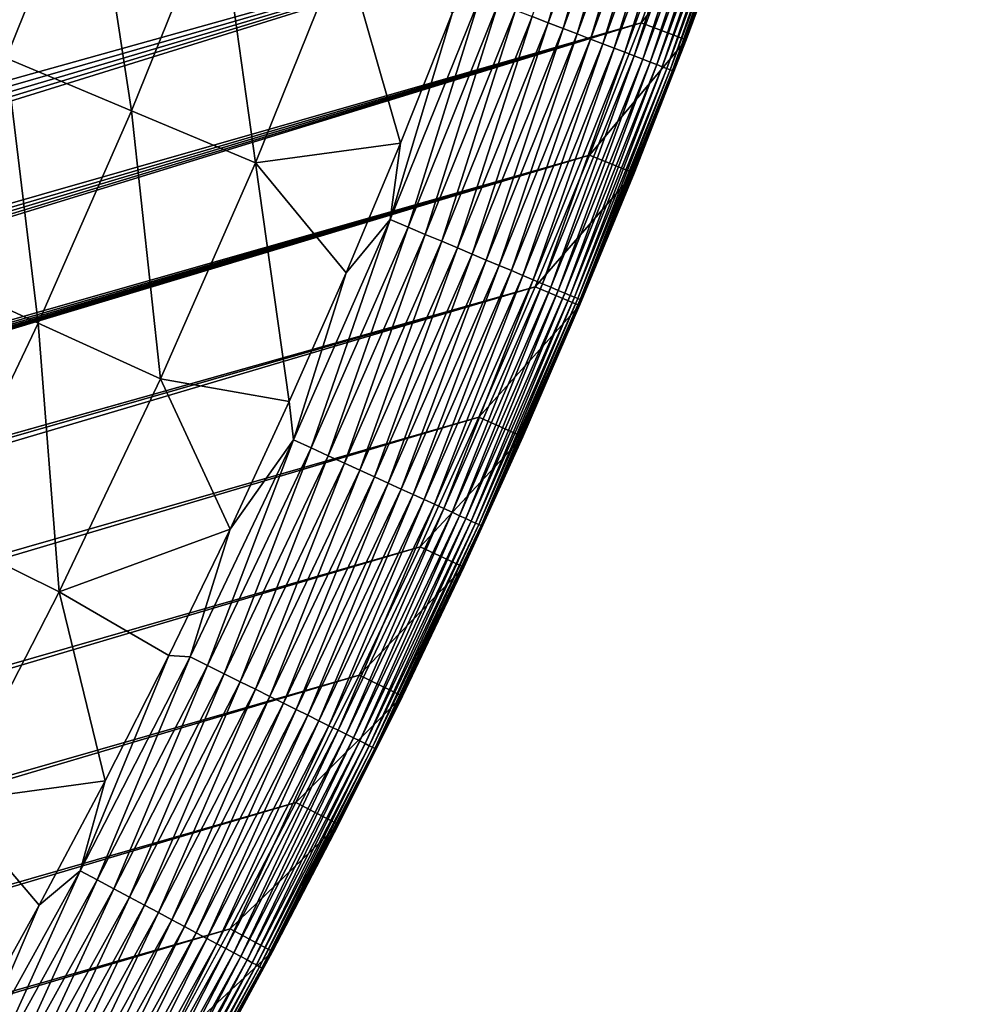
# Model space of a CAD drawing. Header units: millimetres. Extents: x -50 to 50, y -50 to 50.
# Tile 422 of 562: x 42.6 to 48.5, y -23.8 to -17.6. Entities that reach past the tile are written whole.
import ezdxf

# ---------------------------------------------------------------- set-up
doc = ezdxf.new("R2010")
doc.units = ezdxf.units.MM
doc.header["$LTSCALE"] = 65.185185
for name, color, linetype in [('37', 7, 'CONTINUOUS'), ('38', 7, 'CONTINUOUS'), ('39', 7, 'CONTINUOUS'), ('41', 7, 'CONTINUOUS'), ('43', 7, 'CONTINUOUS')]:
    doc.layers.add(name, color=color, linetype=linetype)

msp = doc.modelspace()

# ---------------------------------------------------------------- linework, layer by layer
at = {"layer": '37', "color": 15, "linetype": 'Continuous', "true_color": 0xaf503c}
for points in [[(43.0227, -16.564, -1.7726), (42.4921, -17.8811, -1.7726), (42.2225, -16.2559, -2.4271), (43.0227, -16.564, -1.7726)], [(43.0227, -16.564, -1.7726), (43.2737, -18.2101, -1.106), (42.4921, -17.8811, -1.7726), (43.0227, -16.564, -1.7726)], [(43.8141, -16.8687, -1.106), (43.2737, -18.2101, -1.106), (43.0227, -16.564, -1.7726), (43.8141, -16.8687, -1.106)], [(43.8141, -16.8687, -1.106), (44.0465, -18.5353, -0.4273), (43.2737, -18.2101, -1.106), (43.8141, -16.8687, -1.106)], [(44.5965, -17.17, -0.4273), (44.0465, -18.5353, -0.4273), (43.8141, -16.8687, -1.106), (44.5965, -17.17, -0.4273)], [(44.5965, -17.17, -0.4273), (44.9519, -18.4125, 0.23), (44.0465, -18.5353, -0.4273), (44.5965, -17.17, -0.4273)], [(45.277, -17.5978, 0.23), (44.9519, -18.4125, 0.23), (44.5965, -17.17, -0.4273), (45.277, -17.5978, 0.23)], [(42.4921, -17.8811, -1.7726), (42.6924, -19.5341, -1.106), (41.9212, -19.1813, -1.7726), (42.4921, -17.8811, -1.7726)], [(43.2737, -18.2101, -1.106), (42.6924, -19.5341, -1.106), (42.4921, -17.8811, -1.7726), (43.2737, -18.2101, -1.106)], [(43.2737, -18.2101, -1.106), (43.4547, -19.883, -0.4273), (42.6924, -19.5341, -1.106), (43.2737, -18.2101, -1.106)], [(44.0465, -18.5353, -0.4273), (43.4547, -19.883, -0.4273), (43.2737, -18.2101, -1.106), (44.0465, -18.5353, -0.4273)], [(44.9519, -18.4125, 0.23), (44.6121, -19.2211, 0.23), (44.0465, -18.5353, -0.4273), (44.9519, -18.4125, 0.23)], [(44.0465, -18.5353, -0.4273), (44.2578, -20.0234, 0.23), (43.4547, -19.883, -0.4273), (44.0465, -18.5353, -0.4273)], [(44.6121, -19.2211, 0.23), (44.2578, -20.0234, 0.23), (44.0465, -18.5353, -0.4273), (44.6121, -19.2211, 0.23)], [(42.6924, -19.5341, -1.106), (42.0705, -20.8396, -1.106), (41.9212, -19.1813, -1.7726), (42.6924, -19.5341, -1.106)], [(42.6924, -19.5341, -1.106), (42.8217, -21.2118, -0.4273), (42.0705, -20.8396, -1.106), (42.6924, -19.5341, -1.106)], [(43.4547, -19.883, -0.4273), (42.8217, -21.2118, -0.4273), (42.6924, -19.5341, -1.106), (43.4547, -19.883, -0.4273)], [(43.4547, -19.883, -0.4273), (43.889, -20.8192, 0.23), (42.8217, -21.2118, -0.4273), (43.4547, -19.883, -0.4273)], [(44.2578, -20.0234, 0.23), (43.889, -20.8192, 0.23), (43.4547, -19.883, -0.4273), (44.2578, -20.0234, 0.23)], [(43.889, -20.8192, 0.23), (43.5059, -21.6083, 0.23), (42.8217, -21.2118, -0.4273), (43.889, -20.8192, 0.23)], [(42.8217, -21.2118, -0.4273), (42.1481, -22.5205, -0.4273), (42.0705, -20.8396, -1.106), (42.8217, -21.2118, -0.4273)], [(42.8217, -21.2118, -0.4273), (43.1087, -22.3903, 0.23), (42.1481, -22.5205, -0.4273), (42.8217, -21.2118, -0.4273)], [(43.5059, -21.6083, 0.23), (43.1087, -22.3903, 0.23), (42.8217, -21.2118, -0.4273), (43.5059, -21.6083, 0.23)], [(43.1087, -22.3903, 0.23), (42.6973, -23.1649, 0.23), (42.1481, -22.5205, -0.4273), (43.1087, -22.3903, 0.23)], [(42.6973, -23.1649, 0.23), (42.2721, -23.9321, 0.23), (42.1481, -22.5205, -0.4273), (42.6973, -23.1649, 0.23)]]:
    msp.add_3dface(points, dxfattribs=at)
at = {"layer": '38', "color": 15, "linetype": 'Continuous', "true_color": 0xaf503c}
for points in [[(47.0428, -16.9306, 4.2), (46.7331, -17.7676, 4.2), (47.0428, -16.9306, 3.33), (47.0428, -16.9306, 4.2)], [(47.0428, -16.9306, 3.33), (46.7331, -17.7676, 4.2), (46.7331, -17.7676, 3.33), (47.0428, -16.9306, 3.33)], [(46.7331, -17.7676, 4.2), (46.4084, -18.599, 4.2), (46.7331, -17.7676, 3.33), (46.7331, -17.7676, 4.2)], [(46.7331, -17.7676, 3.33), (46.4084, -18.599, 4.2), (46.4084, -18.599, 3.33), (46.7331, -17.7676, 3.33)], [(46.4084, -18.599, 4.2), (46.069, -19.4244, 4.2), (46.4084, -18.599, 3.33), (46.4084, -18.599, 4.2)], [(46.4084, -18.599, 3.33), (46.069, -19.4244, 4.2), (46.069, -19.4244, 3.33), (46.4084, -18.599, 3.33)], [(46.069, -19.4244, 4.2), (45.7149, -20.2437, 4.2), (46.069, -19.4244, 3.33), (46.069, -19.4244, 4.2)], [(46.069, -19.4244, 3.33), (45.7149, -20.2437, 4.2), (45.7149, -20.2437, 3.33), (46.069, -19.4244, 3.33)], [(45.7149, -20.2437, 3.33), (45.3463, -21.0564, 4.2), (45.3463, -21.0564, 3.33), (45.7149, -20.2437, 3.33)], [(45.7149, -20.2437, 4.2), (45.3463, -21.0564, 4.2), (45.7149, -20.2437, 3.33), (45.7149, -20.2437, 4.2)], [(45.3463, -21.0564, 4.2), (44.9632, -21.8625, 4.2), (45.3463, -21.0564, 3.33), (45.3463, -21.0564, 4.2)], [(45.3463, -21.0564, 3.33), (44.9632, -21.8625, 4.2), (44.9632, -21.8625, 3.33), (45.3463, -21.0564, 3.33)], [(44.9632, -21.8625, 4.2), (44.5657, -22.6616, 4.2), (44.9632, -21.8625, 3.33), (44.9632, -21.8625, 4.2)], [(44.9632, -21.8625, 3.33), (44.5657, -22.6616, 4.2), (44.5657, -22.6616, 3.33), (44.9632, -21.8625, 3.33)], [(44.5657, -22.6616, 4.2), (44.1541, -23.4535, 4.2), (44.5657, -22.6616, 3.33), (44.5657, -22.6616, 4.2)], [(44.5657, -22.6616, 3.33), (44.1541, -23.4535, 4.2), (44.1541, -23.4535, 3.33), (44.5657, -22.6616, 3.33)], [(44.1541, -23.4535, 4.2), (43.7284, -24.2379, 4.2), (44.1541, -23.4535, 3.33), (44.1541, -23.4535, 4.2)], [(44.1541, -23.4535, 3.33), (43.7284, -24.2379, 4.2), (43.7284, -24.2379, 3.33), (44.1541, -23.4535, 3.33)]]:
    msp.add_3dface(points, dxfattribs=at)
at = {"layer": '39', "color": 15, "linetype": 'Continuous', "true_color": 0xaf503c}
for points in [[(25.1409, -18.1305, 4.5), (48.4936, -10.87, 4.5), (25.5442, -17.5577, 4.5), (25.1409, -18.1305, 4.5)], [(48.2918, -11.7338, 4.5), (48.4936, -10.87, 4.5), (25.1409, -18.1305, 4.5), (48.2918, -11.7338, 4.5)], [(24.2958, -19.2481, 4.5), (48.2918, -11.7338, 4.5), (24.7246, -18.6941, 4.5), (24.2958, -19.2481, 4.5)], [(48.0746, -12.594, 4.5), (48.2918, -11.7338, 4.5), (24.2958, -19.2481, 4.5), (48.0746, -12.594, 4.5)], [(24.7246, -18.6941, 4.5), (48.2918, -11.7338, 4.5), (25.1409, -18.1305, 4.5), (24.7246, -18.6941, 4.5)], [(23.4011, -20.3265, 4.5), (48.0746, -12.594, 4.5), (23.8545, -19.7924, 4.5), (23.4011, -20.3265, 4.5)], [(47.8421, -13.4501, 4.5), (48.0746, -12.594, 4.5), (23.4011, -20.3265, 4.5), (47.8421, -13.4501, 4.5)], [(23.8545, -19.7924, 4.5), (48.0746, -12.594, 4.5), (24.2958, -19.2481, 4.5), (23.8545, -19.7924, 4.5)], [(22.4586, -21.3633, 4.5), (47.8421, -13.4501, 4.5), (22.9357, -20.8502, 4.5), (22.4586, -21.3633, 4.5)], [(47.5944, -14.302, 4.5), (47.8421, -13.4501, 4.5), (22.4586, -21.3633, 4.5), (47.5944, -14.302, 4.5)], [(22.9357, -20.8502, 4.5), (47.8421, -13.4501, 4.5), (23.4011, -20.3265, 4.5), (22.9357, -20.8502, 4.5)], [(47.3315, -15.1492, 4.5), (47.5944, -14.302, 4.5), (21.4701, -22.3564, 4.5), (47.3315, -15.1492, 4.5)], [(21.4701, -22.3564, 4.5), (47.5944, -14.302, 4.5), (21.97, -21.8654, 4.5), (21.4701, -22.3564, 4.5)], [(21.97, -21.8654, 4.5), (47.5944, -14.302, 4.5), (22.4586, -21.3633, 4.5), (21.97, -21.8654, 4.5)], [(19.906, -23.7598, 4.5), (47.3315, -15.1492, 4.5), (20.4379, -23.3039, 4.5), (19.906, -23.7598, 4.5)], [(47.0535, -15.9917, 4.5), (47.3315, -15.1492, 4.5), (19.906, -23.7598, 4.5), (47.0535, -15.9917, 4.5)], [(20.4379, -23.3039, 4.5), (47.3315, -15.1492, 4.5), (20.9594, -22.8359, 4.5), (20.4379, -23.3039, 4.5)], [(20.9594, -22.8359, 4.5), (47.3315, -15.1492, 4.5), (21.4701, -22.3564, 4.5), (20.9594, -22.8359, 4.5)], [(18.8119, -24.6352, 4.5), (47.0535, -15.9917, 4.5), (19.3638, -24.2037, 4.5), (18.8119, -24.6352, 4.5)], [(46.7605, -16.829, 4.5), (47.0535, -15.9917, 4.5), (18.8119, -24.6352, 4.5), (46.7605, -16.829, 4.5)], [(19.3638, -24.2037, 4.5), (47.0535, -15.9917, 4.5), (19.906, -23.7598, 4.5), (19.3638, -24.2037, 4.5)], [(16.5106, -26.2332, 4.5), (46.7605, -16.829, 4.5), (17.0994, -25.8533, 4.5), (16.5106, -26.2332, 4.5)], [(46.4526, -17.661, 4.5), (46.7605, -16.829, 4.5), (16.5106, -26.2332, 4.5), (46.4526, -17.661, 4.5)], [(17.0994, -25.8533, 4.5), (46.7605, -16.829, 4.5), (17.6793, -25.4602, 4.5), (17.0994, -25.8533, 4.5)], [(17.6793, -25.4602, 4.5), (46.7605, -16.829, 4.5), (18.2502, -25.0541, 4.5), (17.6793, -25.4602, 4.5)], [(18.2502, -25.0541, 4.5), (46.7605, -16.829, 4.5), (18.8119, -24.6352, 4.5), (18.2502, -25.0541, 4.5)], [(14.0746, -27.6169, 4.5), (46.4526, -17.661, 4.5), (14.6952, -27.2917, 4.5), (14.0746, -27.6169, 4.5)], [(46.13, -18.4874, 4.5), (46.4526, -17.661, 4.5), (14.0746, -27.6169, 4.5), (46.13, -18.4874, 4.5)], [(14.6952, -27.2917, 4.5), (46.4526, -17.661, 4.5), (15.3082, -26.9526, 4.5), (14.6952, -27.2917, 4.5)], [(15.3082, -26.9526, 4.5), (46.4526, -17.661, 4.5), (15.9136, -26.5997, 4.5), (15.3082, -26.9526, 4.5)], [(15.9136, -26.5997, 4.5), (46.4526, -17.661, 4.5), (16.5106, -26.2332, 4.5), (15.9136, -26.5997, 4.5)], [(8.8784, -29.6981, 4.5), (46.13, -18.4874, 4.5), (9.5473, -29.4898, 4.5), (8.8784, -29.6981, 4.5)], [(45.7926, -19.3079, 4.5), (46.13, -18.4874, 4.5), (8.8784, -29.6981, 4.5), (45.7926, -19.3079, 4.5)], [(9.5473, -29.4898, 4.5), (46.13, -18.4874, 4.5), (10.2114, -29.2665, 4.5), (9.5473, -29.4898, 4.5)], [(10.2114, -29.2665, 4.5), (46.13, -18.4874, 4.5), (10.8702, -29.0282, 4.5), (10.2114, -29.2665, 4.5)], [(10.8702, -29.0282, 4.5), (46.13, -18.4874, 4.5), (11.5236, -28.775, 4.5), (10.8702, -29.0282, 4.5)], [(11.5236, -28.775, 4.5), (46.13, -18.4874, 4.5), (12.171, -28.5072, 4.5), (11.5236, -28.775, 4.5)], [(12.171, -28.5072, 4.5), (46.13, -18.4874, 4.5), (12.8121, -28.2248, 4.5), (12.171, -28.5072, 4.5)], [(12.8121, -28.2248, 4.5), (46.13, -18.4874, 4.5), (13.4468, -27.928, 4.5), (12.8121, -28.2248, 4.5)], [(13.4468, -27.928, 4.5), (46.13, -18.4874, 4.5), (14.0746, -27.6169, 4.5), (13.4468, -27.928, 4.5)], [(-28.6061, -40.6414, 4.5), (45.7926, -19.3079, 4.5), (8.8784, -29.6981, 4.5), (-28.6061, -40.6414, 4.5)], [(-27.8761, -41.1454, 4.5), (45.7926, -19.3079, 4.5), (-28.6061, -40.6414, 4.5), (-27.8761, -41.1454, 4.5)], [(45.4406, -20.1222, 4.5), (45.7926, -19.3079, 4.5), (-27.8761, -41.1454, 4.5), (45.4406, -20.1222, 4.5)], [(-27.1372, -41.6364, 4.5), (45.4406, -20.1222, 4.5), (-27.8761, -41.1454, 4.5), (-27.1372, -41.6364, 4.5)], [(45.0742, -20.9301, 4.5), (45.4406, -20.1222, 4.5), (-27.1372, -41.6364, 4.5), (45.0742, -20.9301, 4.5)], [(-26.3897, -42.1141, 4.5), (45.0742, -20.9301, 4.5), (-27.1372, -41.6364, 4.5), (-26.3897, -42.1141, 4.5)], [(44.6934, -21.7313, 4.5), (45.0742, -20.9301, 4.5), (-26.3897, -42.1141, 4.5), (44.6934, -21.7313, 4.5)], [(-25.6338, -42.5783, 4.5), (44.6934, -21.7313, 4.5), (-26.3897, -42.1141, 4.5), (-25.6338, -42.5783, 4.5)], [(44.2983, -22.5256, 4.5), (44.6934, -21.7313, 4.5), (-25.6338, -42.5783, 4.5), (44.2983, -22.5256, 4.5)], [(-24.8697, -43.0291, 4.5), (44.2983, -22.5256, 4.5), (-25.6338, -42.5783, 4.5), (-24.8697, -43.0291, 4.5)], [(43.8892, -23.3128, 4.5), (44.2983, -22.5256, 4.5), (-24.8697, -43.0291, 4.5), (43.8892, -23.3128, 4.5)], [(-24.0976, -43.4661, 4.5), (43.8892, -23.3128, 4.5), (-24.8697, -43.0291, 4.5), (-24.0976, -43.4661, 4.5)], [(43.466, -24.0925, 4.5), (43.8892, -23.3128, 4.5), (-24.0976, -43.4661, 4.5), (43.466, -24.0925, 4.5)]]:
    msp.add_3dface(points, dxfattribs=at)
at = {"layer": '41', "color": 15, "linetype": 'Continuous', "true_color": 0xaf503c}
for points in [[(45.7736, -17.6232, 0.7017), (46.2946, -16.2052, 0.7017), (45.8723, -17.6612, 0.832), (45.7736, -17.6232, 0.7017)], [(45.8723, -17.6612, 0.832), (46.2946, -16.2052, 0.7017), (46.3945, -16.2401, 0.832), (45.8723, -17.6612, 0.832)], [(45.8723, -17.6612, 0.832), (46.3945, -16.2401, 0.832), (45.9658, -17.6972, 0.9667), (45.8723, -17.6612, 0.832)], [(45.9658, -17.6972, 0.9667), (46.3945, -16.2401, 0.832), (46.489, -16.2732, 0.9667), (45.9658, -17.6972, 0.9667)], [(45.9658, -17.6972, 0.9667), (46.489, -16.2732, 0.9667), (46.0539, -17.7312, 1.1055), (45.9658, -17.6972, 0.9667)], [(46.0539, -17.7312, 1.1055), (46.489, -16.2732, 0.9667), (46.5782, -16.3044, 1.1055), (46.0539, -17.7312, 1.1055)], [(46.0539, -17.7312, 1.1055), (46.5782, -16.3044, 1.1055), (46.1366, -17.763, 1.2481), (46.0539, -17.7312, 1.1055)], [(46.1366, -17.763, 1.2481), (46.5782, -16.3044, 1.1055), (46.6618, -16.3337, 1.2481), (46.1366, -17.763, 1.2481)], [(46.1366, -17.763, 1.2481), (46.6618, -16.3337, 1.2481), (46.2136, -17.7926, 1.3943), (46.1366, -17.763, 1.2481)], [(46.2136, -17.7926, 1.3943), (46.6618, -16.3337, 1.2481), (46.7397, -16.361, 1.3943), (46.2136, -17.7926, 1.3943)], [(46.2136, -17.7926, 1.3943), (46.7397, -16.361, 1.3943), (46.2848, -17.8201, 1.5439), (46.2136, -17.7926, 1.3943)], [(46.2848, -17.8201, 1.5439), (46.7397, -16.361, 1.3943), (46.8117, -16.3862, 1.5439), (46.2848, -17.8201, 1.5439)], [(46.2848, -17.8201, 1.5439), (46.8117, -16.3862, 1.5439), (46.3501, -17.8452, 1.6965), (46.2848, -17.8201, 1.5439)], [(46.3501, -17.8452, 1.6965), (46.8117, -16.3862, 1.5439), (46.8778, -16.4093, 1.6965), (46.3501, -17.8452, 1.6965)], [(46.3501, -17.8452, 1.6965), (46.8778, -16.4093, 1.6965), (46.4094, -17.868, 1.8519), (46.3501, -17.8452, 1.6965)], [(46.4094, -17.868, 1.8519), (46.8778, -16.4093, 1.6965), (46.9377, -16.4303, 1.8519), (46.4094, -17.868, 1.8519)], [(46.4094, -17.868, 1.8519), (46.9377, -16.4303, 1.8519), (46.4625, -17.8885, 2.0098), (46.4094, -17.868, 1.8519)], [(46.4625, -17.8885, 2.0098), (46.9377, -16.4303, 1.8519), (46.9915, -16.4491, 2.0098), (46.4625, -17.8885, 2.0098)], [(46.4625, -17.8885, 2.0098), (46.9915, -16.4491, 2.0098), (46.5095, -17.9066, 2.17), (46.4625, -17.8885, 2.0098)], [(46.5095, -17.9066, 2.17), (46.9915, -16.4491, 2.0098), (47.0389, -16.4657, 2.17), (46.5095, -17.9066, 2.17)], [(46.5095, -17.9066, 2.17), (47.0389, -16.4657, 2.17), (46.5501, -17.9222, 2.3321), (46.5095, -17.9066, 2.17)], [(46.5501, -17.9222, 2.3321), (47.0389, -16.4657, 2.17), (47.08, -16.4801, 2.3321), (46.5501, -17.9222, 2.3321)], [(46.5501, -17.9222, 2.3321), (47.08, -16.4801, 2.3321), (46.5843, -17.9354, 2.496), (46.5501, -17.9222, 2.3321)], [(46.5843, -17.9354, 2.496), (47.08, -16.4801, 2.3321), (47.1146, -16.4922, 2.496), (46.5843, -17.9354, 2.496)], [(46.5843, -17.9354, 2.496), (47.1146, -16.4922, 2.496), (46.6121, -17.9461, 2.6612), (46.5843, -17.9354, 2.496)], [(46.6121, -17.9461, 2.6612), (47.1146, -16.4922, 2.496), (47.1427, -16.5021, 2.6612), (46.6121, -17.9461, 2.6612)], [(46.6121, -17.9461, 2.6612), (47.1427, -16.5021, 2.6612), (46.6334, -17.9543, 2.8275), (46.6121, -17.9461, 2.6612)], [(46.6334, -17.9543, 2.8275), (47.1427, -16.5021, 2.6612), (47.1642, -16.5096, 2.8275), (46.6334, -17.9543, 2.8275)], [(46.6334, -17.9543, 2.8275), (47.1642, -16.5096, 2.8275), (46.6481, -17.96, 2.9946), (46.6334, -17.9543, 2.8275)], [(46.6481, -17.96, 2.9946), (47.1642, -16.5096, 2.8275), (47.1792, -16.5148, 2.9946), (46.6481, -17.96, 2.9946)], [(46.6481, -17.96, 2.9946), (47.1792, -16.5148, 2.9946), (46.6564, -17.9631, 3.1623), (46.6481, -17.96, 2.9946)], [(46.6564, -17.9631, 3.1623), (47.1792, -16.5148, 2.9946), (47.1875, -16.5177, 3.1623), (46.6564, -17.9631, 3.1623)], [(46.7331, -17.7676, 3.33), (46.6564, -17.9631, 3.1623), (47.1875, -16.5177, 3.1623), (46.7331, -17.7676, 3.33)], [(47.0428, -16.9306, 3.33), (46.7331, -17.7676, 3.33), (47.1875, -16.5177, 3.1623), (47.0428, -16.9306, 3.33)], [(44.8876, -18.8893, 0.3387), (45.4481, -17.4979, 0.3387), (44.9994, -18.9363, 0.4548), (44.8876, -18.8893, 0.3387)], [(44.8876, -18.8893, 0.3387), (45.277, -17.5978, 0.23), (45.4481, -17.4979, 0.3387), (44.8876, -18.8893, 0.3387)], [(44.9994, -18.9363, 0.4548), (45.4481, -17.4979, 0.3387), (45.5613, -17.5415, 0.4548), (44.9994, -18.9363, 0.4548)], [(44.9994, -18.9363, 0.4548), (45.5613, -17.5415, 0.4548), (45.1066, -18.9814, 0.5758), (44.9994, -18.9363, 0.4548)], [(45.1066, -18.9814, 0.5758), (45.5613, -17.5415, 0.4548), (45.6698, -17.5833, 0.5758), (45.1066, -18.9814, 0.5758)], [(44.9519, -18.4125, 0.23), (45.277, -17.5978, 0.23), (44.8876, -18.8893, 0.3387), (44.9519, -18.4125, 0.23)], [(45.1066, -18.9814, 0.5758), (45.6698, -17.5833, 0.5758), (45.2091, -19.0245, 0.7017), (45.1066, -18.9814, 0.5758)], [(45.2091, -19.0245, 0.7017), (45.6698, -17.5833, 0.5758), (45.7736, -17.6232, 0.7017), (45.2091, -19.0245, 0.7017)], [(45.2091, -19.0245, 0.7017), (45.7736, -17.6232, 0.7017), (45.3066, -19.0656, 0.832), (45.2091, -19.0245, 0.7017)], [(45.3066, -19.0656, 0.832), (45.7736, -17.6232, 0.7017), (45.8723, -17.6612, 0.832), (45.3066, -19.0656, 0.832)], [(45.3066, -19.0656, 0.832), (45.8723, -17.6612, 0.832), (45.3989, -19.1044, 0.9667), (45.3066, -19.0656, 0.832)], [(45.3989, -19.1044, 0.9667), (45.8723, -17.6612, 0.832), (45.9658, -17.6972, 0.9667), (45.3989, -19.1044, 0.9667)], [(45.3989, -19.1044, 0.9667), (45.9658, -17.6972, 0.9667), (45.486, -19.1411, 1.1055), (45.3989, -19.1044, 0.9667)], [(45.486, -19.1411, 1.1055), (45.9658, -17.6972, 0.9667), (46.0539, -17.7312, 1.1055), (45.486, -19.1411, 1.1055)], [(45.486, -19.1411, 1.1055), (46.0539, -17.7312, 1.1055), (45.5676, -19.1754, 1.2481), (45.486, -19.1411, 1.1055)], [(45.5676, -19.1754, 1.2481), (46.0539, -17.7312, 1.1055), (46.1366, -17.763, 1.2481), (45.5676, -19.1754, 1.2481)], [(45.5676, -19.1754, 1.2481), (46.1366, -17.763, 1.2481), (45.6437, -19.2074, 1.3943), (45.5676, -19.1754, 1.2481)], [(45.6437, -19.2074, 1.3943), (46.1366, -17.763, 1.2481), (46.2136, -17.7926, 1.3943), (45.6437, -19.2074, 1.3943)], [(45.6437, -19.2074, 1.3943), (46.2136, -17.7926, 1.3943), (45.714, -19.237, 1.5439), (45.6437, -19.2074, 1.3943)], [(45.714, -19.237, 1.5439), (46.2136, -17.7926, 1.3943), (46.2848, -17.8201, 1.5439), (45.714, -19.237, 1.5439)], [(46.7331, -17.7676, 3.33), (46.4084, -18.599, 3.33), (46.6564, -17.9631, 3.1623), (46.7331, -17.7676, 3.33)], [(45.714, -19.237, 1.5439), (46.2848, -17.8201, 1.5439), (45.7785, -19.2642, 1.6965), (45.714, -19.237, 1.5439)], [(45.7785, -19.2642, 1.6965), (46.2848, -17.8201, 1.5439), (46.3501, -17.8452, 1.6965), (45.7785, -19.2642, 1.6965)], [(45.7785, -19.2642, 1.6965), (46.3501, -17.8452, 1.6965), (45.8371, -19.2888, 1.8519), (45.7785, -19.2642, 1.6965)], [(45.8371, -19.2888, 1.8519), (46.3501, -17.8452, 1.6965), (46.4094, -17.868, 1.8519), (45.8371, -19.2888, 1.8519)], [(45.8371, -19.2888, 1.8519), (46.4094, -17.868, 1.8519), (45.8895, -19.3109, 2.0098), (45.8371, -19.2888, 1.8519)], [(45.8895, -19.3109, 2.0098), (46.4094, -17.868, 1.8519), (46.4625, -17.8885, 2.0098), (45.8895, -19.3109, 2.0098)], [(45.8895, -19.3109, 2.0098), (46.4625, -17.8885, 2.0098), (45.9359, -19.3304, 2.17), (45.8895, -19.3109, 2.0098)], [(45.9359, -19.3304, 2.17), (46.4625, -17.8885, 2.0098), (46.5095, -17.9066, 2.17), (45.9359, -19.3304, 2.17)], [(45.9359, -19.3304, 2.17), (46.5095, -17.9066, 2.17), (45.976, -19.3473, 2.3321), (45.9359, -19.3304, 2.17)], [(45.976, -19.3473, 2.3321), (46.5095, -17.9066, 2.17), (46.5501, -17.9222, 2.3321), (45.976, -19.3473, 2.3321)], [(45.976, -19.3473, 2.3321), (46.5501, -17.9222, 2.3321), (46.0098, -19.3615, 2.496), (45.976, -19.3473, 2.3321)], [(46.0098, -19.3615, 2.496), (46.5501, -17.9222, 2.3321), (46.5843, -17.9354, 2.496), (46.0098, -19.3615, 2.496)], [(46.0098, -19.3615, 2.496), (46.5843, -17.9354, 2.496), (46.0372, -19.3731, 2.6612), (46.0098, -19.3615, 2.496)], [(46.0372, -19.3731, 2.6612), (46.5843, -17.9354, 2.496), (46.6121, -17.9461, 2.6612), (46.0372, -19.3731, 2.6612)], [(46.0372, -19.3731, 2.6612), (46.6121, -17.9461, 2.6612), (46.0583, -19.3819, 2.8275), (46.0372, -19.3731, 2.6612)], [(46.0583, -19.3819, 2.8275), (46.6121, -17.9461, 2.6612), (46.6334, -17.9543, 2.8275), (46.0583, -19.3819, 2.8275)], [(46.0583, -19.3819, 2.8275), (46.6334, -17.9543, 2.8275), (46.0729, -19.3881, 2.9946), (46.0583, -19.3819, 2.8275)], [(46.0729, -19.3881, 2.9946), (46.6334, -17.9543, 2.8275), (46.6481, -17.96, 2.9946), (46.0729, -19.3881, 2.9946)], [(46.0729, -19.3881, 2.9946), (46.6481, -17.96, 2.9946), (46.081, -19.3915, 3.1623), (46.0729, -19.3881, 2.9946)], [(46.081, -19.3915, 3.1623), (46.6481, -17.96, 2.9946), (46.6564, -17.9631, 3.1623), (46.081, -19.3915, 3.1623)], [(46.4084, -18.599, 3.33), (46.081, -19.3915, 3.1623), (46.6564, -17.9631, 3.1623), (46.4084, -18.599, 3.33)], [(44.6121, -19.2211, 0.23), (44.9519, -18.4125, 0.23), (44.8876, -18.8893, 0.3387), (44.6121, -19.2211, 0.23)], [(46.4084, -18.599, 3.33), (46.069, -19.4244, 3.33), (46.081, -19.3915, 3.1623), (46.4084, -18.599, 3.33)], [(44.2846, -20.2627, 0.3387), (44.8876, -18.8893, 0.3387), (44.3948, -20.3132, 0.4548), (44.2846, -20.2627, 0.3387)], [(44.2846, -20.2627, 0.3387), (44.6121, -19.2211, 0.23), (44.8876, -18.8893, 0.3387), (44.2846, -20.2627, 0.3387)], [(44.3948, -20.3132, 0.4548), (44.8876, -18.8893, 0.3387), (44.9994, -18.9363, 0.4548), (44.3948, -20.3132, 0.4548)], [(44.3948, -20.3132, 0.4548), (44.9994, -18.9363, 0.4548), (44.5006, -20.3616, 0.5758), (44.3948, -20.3132, 0.4548)], [(44.5006, -20.3616, 0.5758), (44.9994, -18.9363, 0.4548), (45.1066, -18.9814, 0.5758), (44.5006, -20.3616, 0.5758)], [(44.5006, -20.3616, 0.5758), (45.1066, -18.9814, 0.5758), (44.6017, -20.4078, 0.7017), (44.5006, -20.3616, 0.5758)], [(44.6017, -20.4078, 0.7017), (45.1066, -18.9814, 0.5758), (45.2091, -19.0245, 0.7017), (44.6017, -20.4078, 0.7017)], [(44.6017, -20.4078, 0.7017), (45.2091, -19.0245, 0.7017), (44.6979, -20.4518, 0.832), (44.6017, -20.4078, 0.7017)], [(44.6979, -20.4518, 0.832), (45.2091, -19.0245, 0.7017), (45.3066, -19.0656, 0.832), (44.6979, -20.4518, 0.832)], [(44.6979, -20.4518, 0.832), (45.3066, -19.0656, 0.832), (44.789, -20.4935, 0.9667), (44.6979, -20.4518, 0.832)], [(44.789, -20.4935, 0.9667), (45.3066, -19.0656, 0.832), (45.3989, -19.1044, 0.9667), (44.789, -20.4935, 0.9667)], [(44.789, -20.4935, 0.9667), (45.3989, -19.1044, 0.9667), (44.8749, -20.5328, 1.1055), (44.789, -20.4935, 0.9667)], [(44.8749, -20.5328, 1.1055), (45.3989, -19.1044, 0.9667), (45.486, -19.1411, 1.1055), (44.8749, -20.5328, 1.1055)], [(44.8749, -20.5328, 1.1055), (45.486, -19.1411, 1.1055), (44.9554, -20.5697, 1.2481), (44.8749, -20.5328, 1.1055)], [(44.9554, -20.5697, 1.2481), (45.486, -19.1411, 1.1055), (45.5676, -19.1754, 1.2481), (44.9554, -20.5697, 1.2481)], [(44.2578, -20.0234, 0.23), (44.6121, -19.2211, 0.23), (44.2846, -20.2627, 0.3387), (44.2578, -20.0234, 0.23)], [(44.9554, -20.5697, 1.2481), (45.5676, -19.1754, 1.2481), (45.0305, -20.604, 1.3943), (44.9554, -20.5697, 1.2481)], [(45.0305, -20.604, 1.3943), (45.5676, -19.1754, 1.2481), (45.6437, -19.2074, 1.3943), (45.0305, -20.604, 1.3943)], [(45.0305, -20.604, 1.3943), (45.6437, -19.2074, 1.3943), (45.0999, -20.6358, 1.5439), (45.0305, -20.604, 1.3943)], [(45.0999, -20.6358, 1.5439), (45.6437, -19.2074, 1.3943), (45.714, -19.237, 1.5439), (45.0999, -20.6358, 1.5439)], [(45.0999, -20.6358, 1.5439), (45.714, -19.237, 1.5439), (45.1635, -20.6649, 1.6965), (45.0999, -20.6358, 1.5439)], [(45.1635, -20.6649, 1.6965), (45.714, -19.237, 1.5439), (45.7785, -19.2642, 1.6965), (45.1635, -20.6649, 1.6965)], [(45.1635, -20.6649, 1.6965), (45.7785, -19.2642, 1.6965), (45.2212, -20.6913, 1.8519), (45.1635, -20.6649, 1.6965)], [(45.2212, -20.6913, 1.8519), (45.7785, -19.2642, 1.6965), (45.8371, -19.2888, 1.8519), (45.2212, -20.6913, 1.8519)], [(45.2212, -20.6913, 1.8519), (45.8371, -19.2888, 1.8519), (45.273, -20.715, 2.0098), (45.2212, -20.6913, 1.8519)], [(45.273, -20.715, 2.0098), (45.8371, -19.2888, 1.8519), (45.8895, -19.3109, 2.0098), (45.273, -20.715, 2.0098)], [(45.273, -20.715, 2.0098), (45.8895, -19.3109, 2.0098), (45.3187, -20.7359, 2.17), (45.273, -20.715, 2.0098)], [(45.3187, -20.7359, 2.17), (45.8895, -19.3109, 2.0098), (45.9359, -19.3304, 2.17), (45.3187, -20.7359, 2.17)], [(45.3187, -20.7359, 2.17), (45.9359, -19.3304, 2.17), (45.3583, -20.754, 2.3321), (45.3187, -20.7359, 2.17)], [(45.3583, -20.754, 2.3321), (45.9359, -19.3304, 2.17), (45.976, -19.3473, 2.3321), (45.3583, -20.754, 2.3321)], [(45.3583, -20.754, 2.3321), (45.976, -19.3473, 2.3321), (45.3917, -20.7693, 2.496), (45.3583, -20.754, 2.3321)], [(45.3917, -20.7693, 2.496), (45.976, -19.3473, 2.3321), (46.0098, -19.3615, 2.496), (45.3917, -20.7693, 2.496)], [(45.3917, -20.7693, 2.496), (46.0098, -19.3615, 2.496), (45.4187, -20.7817, 2.6612), (45.3917, -20.7693, 2.496)], [(45.4187, -20.7817, 2.6612), (46.0098, -19.3615, 2.496), (46.0372, -19.3731, 2.6612), (45.4187, -20.7817, 2.6612)], [(45.4187, -20.7817, 2.6612), (46.0372, -19.3731, 2.6612), (45.4395, -20.7912, 2.8275), (45.4187, -20.7817, 2.6612)], [(45.4395, -20.7912, 2.8275), (46.0372, -19.3731, 2.6612), (46.0583, -19.3819, 2.8275), (45.4395, -20.7912, 2.8275)], [(45.4395, -20.7912, 2.8275), (46.0583, -19.3819, 2.8275), (45.4539, -20.7978, 2.9946), (45.4395, -20.7912, 2.8275)], [(45.4539, -20.7978, 2.9946), (46.0583, -19.3819, 2.8275), (46.0729, -19.3881, 2.9946), (45.4539, -20.7978, 2.9946)], [(45.4539, -20.7978, 2.9946), (46.0729, -19.3881, 2.9946), (45.4619, -20.8014, 3.1623), (45.4539, -20.7978, 2.9946)], [(45.4619, -20.8014, 3.1623), (46.0729, -19.3881, 2.9946), (46.081, -19.3915, 3.1623), (45.4619, -20.8014, 3.1623)], [(45.7149, -20.2437, 3.33), (45.4619, -20.8014, 3.1623), (46.081, -19.3915, 3.1623), (45.7149, -20.2437, 3.33)], [(46.069, -19.4244, 3.33), (45.7149, -20.2437, 3.33), (46.081, -19.3915, 3.1623), (46.069, -19.4244, 3.33)], [(43.889, -20.8192, 0.23), (44.2578, -20.0234, 0.23), (44.2846, -20.2627, 0.3387), (43.889, -20.8192, 0.23)], [(43.6395, -21.6169, 0.3387), (44.2846, -20.2627, 0.3387), (43.7482, -21.6707, 0.4548), (43.6395, -21.6169, 0.3387)], [(43.6395, -21.6169, 0.3387), (43.889, -20.8192, 0.23), (44.2846, -20.2627, 0.3387), (43.6395, -21.6169, 0.3387)], [(43.7482, -21.6707, 0.4548), (44.2846, -20.2627, 0.3387), (44.3948, -20.3132, 0.4548), (43.7482, -21.6707, 0.4548)], [(45.7149, -20.2437, 3.33), (45.3463, -21.0564, 3.33), (45.4619, -20.8014, 3.1623), (45.7149, -20.2437, 3.33)], [(43.7482, -21.6707, 0.4548), (44.3948, -20.3132, 0.4548), (43.8524, -21.7224, 0.5758), (43.7482, -21.6707, 0.4548)], [(43.8524, -21.7224, 0.5758), (44.3948, -20.3132, 0.4548), (44.5006, -20.3616, 0.5758), (43.8524, -21.7224, 0.5758)], [(43.8524, -21.7224, 0.5758), (44.5006, -20.3616, 0.5758), (43.952, -21.7717, 0.7017), (43.8524, -21.7224, 0.5758)], [(43.952, -21.7717, 0.7017), (44.5006, -20.3616, 0.5758), (44.6017, -20.4078, 0.7017), (43.952, -21.7717, 0.7017)], [(43.952, -21.7717, 0.7017), (44.6017, -20.4078, 0.7017), (44.0468, -21.8187, 0.832), (43.952, -21.7717, 0.7017)], [(44.0468, -21.8187, 0.832), (44.6017, -20.4078, 0.7017), (44.6979, -20.4518, 0.832), (44.0468, -21.8187, 0.832)], [(44.0468, -21.8187, 0.832), (44.6979, -20.4518, 0.832), (44.1366, -21.8631, 0.9667), (44.0468, -21.8187, 0.832)], [(44.1366, -21.8631, 0.9667), (44.6979, -20.4518, 0.832), (44.789, -20.4935, 0.9667), (44.1366, -21.8631, 0.9667)], [(44.1366, -21.8631, 0.9667), (44.789, -20.4935, 0.9667), (44.2212, -21.9051, 1.1055), (44.1366, -21.8631, 0.9667)], [(44.2212, -21.9051, 1.1055), (44.789, -20.4935, 0.9667), (44.8749, -20.5328, 1.1055), (44.2212, -21.9051, 1.1055)], [(44.2212, -21.9051, 1.1055), (44.8749, -20.5328, 1.1055), (44.3006, -21.9444, 1.2481), (44.2212, -21.9051, 1.1055)], [(44.3006, -21.9444, 1.2481), (44.8749, -20.5328, 1.1055), (44.9554, -20.5697, 1.2481), (44.3006, -21.9444, 1.2481)], [(44.3006, -21.9444, 1.2481), (44.9554, -20.5697, 1.2481), (44.3745, -21.981, 1.3943), (44.3006, -21.9444, 1.2481)], [(44.3745, -21.981, 1.3943), (44.9554, -20.5697, 1.2481), (45.0305, -20.604, 1.3943), (44.3745, -21.981, 1.3943)], [(44.3745, -21.981, 1.3943), (45.0305, -20.604, 1.3943), (44.4429, -22.0149, 1.5439), (44.3745, -21.981, 1.3943)], [(44.4429, -22.0149, 1.5439), (45.0305, -20.604, 1.3943), (45.0999, -20.6358, 1.5439), (44.4429, -22.0149, 1.5439)], [(44.4429, -22.0149, 1.5439), (45.0999, -20.6358, 1.5439), (44.5056, -22.046, 1.6965), (44.4429, -22.0149, 1.5439)], [(44.5056, -22.046, 1.6965), (45.0999, -20.6358, 1.5439), (45.1635, -20.6649, 1.6965), (44.5056, -22.046, 1.6965)], [(44.5056, -22.046, 1.6965), (45.1635, -20.6649, 1.6965), (44.5625, -22.0742, 1.8519), (44.5056, -22.046, 1.6965)], [(44.5625, -22.0742, 1.8519), (45.1635, -20.6649, 1.6965), (45.2212, -20.6913, 1.8519), (44.5625, -22.0742, 1.8519)], [(44.5625, -22.0742, 1.8519), (45.2212, -20.6913, 1.8519), (44.6136, -22.0994, 2.0098), (44.5625, -22.0742, 1.8519)], [(44.6136, -22.0994, 2.0098), (45.2212, -20.6913, 1.8519), (45.273, -20.715, 2.0098), (44.6136, -22.0994, 2.0098)], [(44.6136, -22.0994, 2.0098), (45.273, -20.715, 2.0098), (44.6586, -22.1218, 2.17), (44.6136, -22.0994, 2.0098)], [(44.6586, -22.1218, 2.17), (45.273, -20.715, 2.0098), (45.3187, -20.7359, 2.17), (44.6586, -22.1218, 2.17)], [(44.6586, -22.1218, 2.17), (45.3187, -20.7359, 2.17), (44.6976, -22.1411, 2.3321), (44.6586, -22.1218, 2.17)], [(44.6976, -22.1411, 2.3321), (45.3187, -20.7359, 2.17), (45.3583, -20.754, 2.3321), (44.6976, -22.1411, 2.3321)], [(44.6976, -22.1411, 2.3321), (45.3583, -20.754, 2.3321), (44.7305, -22.1574, 2.496), (44.6976, -22.1411, 2.3321)], [(44.7305, -22.1574, 2.496), (45.3583, -20.754, 2.3321), (45.3917, -20.7693, 2.496), (44.7305, -22.1574, 2.496)], [(43.5059, -21.6083, 0.23), (43.889, -20.8192, 0.23), (43.6395, -21.6169, 0.3387), (43.5059, -21.6083, 0.23)], [(44.7305, -22.1574, 2.496), (45.3917, -20.7693, 2.496), (44.7571, -22.1706, 2.6612), (44.7305, -22.1574, 2.496)], [(44.7571, -22.1706, 2.6612), (45.3917, -20.7693, 2.496), (45.4187, -20.7817, 2.6612), (44.7571, -22.1706, 2.6612)], [(44.7571, -22.1706, 2.6612), (45.4187, -20.7817, 2.6612), (44.7776, -22.1807, 2.8275), (44.7571, -22.1706, 2.6612)], [(44.7776, -22.1807, 2.8275), (45.4187, -20.7817, 2.6612), (45.4395, -20.7912, 2.8275), (44.7776, -22.1807, 2.8275)], [(44.7776, -22.1807, 2.8275), (45.4395, -20.7912, 2.8275), (44.7918, -22.1877, 2.9946), (44.7776, -22.1807, 2.8275)], [(44.7918, -22.1877, 2.9946), (45.4395, -20.7912, 2.8275), (45.4539, -20.7978, 2.9946), (44.7918, -22.1877, 2.9946)], [(44.7918, -22.1877, 2.9946), (45.4539, -20.7978, 2.9946), (44.7997, -22.1916, 3.1623), (44.7918, -22.1877, 2.9946)], [(44.7997, -22.1916, 3.1623), (45.4539, -20.7978, 2.9946), (45.4619, -20.8014, 3.1623), (44.7997, -22.1916, 3.1623)], [(44.9632, -21.8625, 3.33), (44.7997, -22.1916, 3.1623), (45.4619, -20.8014, 3.1623), (44.9632, -21.8625, 3.33)], [(45.3463, -21.0564, 3.33), (44.9632, -21.8625, 3.33), (45.4619, -20.8014, 3.1623), (45.3463, -21.0564, 3.33)], [(42.953, -22.9506, 0.3387), (43.5059, -21.6083, 0.23), (43.6395, -21.6169, 0.3387), (42.953, -22.9506, 0.3387)], [(43.1087, -22.3903, 0.23), (43.5059, -21.6083, 0.23), (42.953, -22.9506, 0.3387), (43.1087, -22.3903, 0.23)], [(42.953, -22.9506, 0.3387), (43.6395, -21.6169, 0.3387), (43.06, -23.0078, 0.4548), (42.953, -22.9506, 0.3387)], [(43.06, -23.0078, 0.4548), (43.6395, -21.6169, 0.3387), (43.7482, -21.6707, 0.4548), (43.06, -23.0078, 0.4548)], [(43.06, -23.0078, 0.4548), (43.7482, -21.6707, 0.4548), (43.1626, -23.0626, 0.5758), (43.06, -23.0078, 0.4548)], [(43.1626, -23.0626, 0.5758), (43.7482, -21.6707, 0.4548), (43.8524, -21.7224, 0.5758), (43.1626, -23.0626, 0.5758)], [(43.1626, -23.0626, 0.5758), (43.8524, -21.7224, 0.5758), (43.2606, -23.115, 0.7017), (43.1626, -23.0626, 0.5758)], [(43.2606, -23.115, 0.7017), (43.8524, -21.7224, 0.5758), (43.952, -21.7717, 0.7017), (43.2606, -23.115, 0.7017)], [(43.2606, -23.115, 0.7017), (43.952, -21.7717, 0.7017), (43.3539, -23.1648, 0.832), (43.2606, -23.115, 0.7017)], [(43.3539, -23.1648, 0.832), (43.952, -21.7717, 0.7017), (44.0468, -21.8187, 0.832), (43.3539, -23.1648, 0.832)], [(43.3539, -23.1648, 0.832), (44.0468, -21.8187, 0.832), (43.4423, -23.212, 0.9667), (43.3539, -23.1648, 0.832)], [(43.4423, -23.212, 0.9667), (44.0468, -21.8187, 0.832), (44.1366, -21.8631, 0.9667), (43.4423, -23.212, 0.9667)], [(43.4423, -23.212, 0.9667), (44.1366, -21.8631, 0.9667), (43.5256, -23.2566, 1.1055), (43.4423, -23.212, 0.9667)], [(43.5256, -23.2566, 1.1055), (44.1366, -21.8631, 0.9667), (44.2212, -21.9051, 1.1055), (43.5256, -23.2566, 1.1055)], [(44.9632, -21.8625, 3.33), (44.5657, -22.6616, 3.33), (44.7997, -22.1916, 3.1623), (44.9632, -21.8625, 3.33)], [(43.5256, -23.2566, 1.1055), (44.2212, -21.9051, 1.1055), (43.6037, -23.2983, 1.2481), (43.5256, -23.2566, 1.1055)], [(43.6037, -23.2983, 1.2481), (44.2212, -21.9051, 1.1055), (44.3006, -21.9444, 1.2481), (43.6037, -23.2983, 1.2481)], [(43.6037, -23.2983, 1.2481), (44.3006, -21.9444, 1.2481), (43.6765, -23.3372, 1.3943), (43.6037, -23.2983, 1.2481)], [(43.6765, -23.3372, 1.3943), (44.3006, -21.9444, 1.2481), (44.3745, -21.981, 1.3943), (43.6765, -23.3372, 1.3943)], [(43.6765, -23.3372, 1.3943), (44.3745, -21.981, 1.3943), (43.7438, -23.3732, 1.5439), (43.6765, -23.3372, 1.3943)], [(43.7438, -23.3732, 1.5439), (44.3745, -21.981, 1.3943), (44.4429, -22.0149, 1.5439), (43.7438, -23.3732, 1.5439)], [(43.7438, -23.3732, 1.5439), (44.4429, -22.0149, 1.5439), (43.8055, -23.4061, 1.6965), (43.7438, -23.3732, 1.5439)], [(43.8055, -23.4061, 1.6965), (44.4429, -22.0149, 1.5439), (44.5056, -22.046, 1.6965), (43.8055, -23.4061, 1.6965)], [(43.8055, -23.4061, 1.6965), (44.5056, -22.046, 1.6965), (43.8615, -23.4361, 1.8519), (43.8055, -23.4061, 1.6965)], [(43.8615, -23.4361, 1.8519), (44.5056, -22.046, 1.6965), (44.5625, -22.0742, 1.8519), (43.8615, -23.4361, 1.8519)], [(43.8615, -23.4361, 1.8519), (44.5625, -22.0742, 1.8519), (43.9118, -23.4629, 2.0098), (43.8615, -23.4361, 1.8519)], [(43.9118, -23.4629, 2.0098), (44.5625, -22.0742, 1.8519), (44.6136, -22.0994, 2.0098), (43.9118, -23.4629, 2.0098)], [(43.9118, -23.4629, 2.0098), (44.6136, -22.0994, 2.0098), (43.9561, -23.4866, 2.17), (43.9118, -23.4629, 2.0098)], [(43.9561, -23.4866, 2.17), (44.6136, -22.0994, 2.0098), (44.6586, -22.1218, 2.17), (43.9561, -23.4866, 2.17)], [(43.9561, -23.4866, 2.17), (44.6586, -22.1218, 2.17), (43.9945, -23.5071, 2.3321), (43.9561, -23.4866, 2.17)], [(43.9945, -23.5071, 2.3321), (44.6586, -22.1218, 2.17), (44.6976, -22.1411, 2.3321), (43.9945, -23.5071, 2.3321)], [(43.9945, -23.5071, 2.3321), (44.6976, -22.1411, 2.3321), (44.0268, -23.5244, 2.496), (43.9945, -23.5071, 2.3321)], [(44.0268, -23.5244, 2.496), (44.6976, -22.1411, 2.3321), (44.7305, -22.1574, 2.496), (44.0268, -23.5244, 2.496)], [(44.0268, -23.5244, 2.496), (44.7305, -22.1574, 2.496), (44.0531, -23.5384, 2.6612), (44.0268, -23.5244, 2.496)], [(44.0531, -23.5384, 2.6612), (44.7305, -22.1574, 2.496), (44.7571, -22.1706, 2.6612), (44.0531, -23.5384, 2.6612)], [(44.0531, -23.5384, 2.6612), (44.7571, -22.1706, 2.6612), (44.0732, -23.5492, 2.8275), (44.0531, -23.5384, 2.6612)], [(44.0732, -23.5492, 2.8275), (44.7571, -22.1706, 2.6612), (44.7776, -22.1807, 2.8275), (44.0732, -23.5492, 2.8275)], [(44.0732, -23.5492, 2.8275), (44.7776, -22.1807, 2.8275), (44.0872, -23.5566, 2.9946), (44.0732, -23.5492, 2.8275)], [(44.0872, -23.5566, 2.9946), (44.7776, -22.1807, 2.8275), (44.7918, -22.1877, 2.9946), (44.0872, -23.5566, 2.9946)], [(44.0872, -23.5566, 2.9946), (44.7918, -22.1877, 2.9946), (44.0949, -23.5608, 3.1623), (44.0872, -23.5566, 2.9946)], [(44.0949, -23.5608, 3.1623), (44.7918, -22.1877, 2.9946), (44.7997, -22.1916, 3.1623), (44.0949, -23.5608, 3.1623)], [(44.1541, -23.4535, 3.33), (44.0949, -23.5608, 3.1623), (44.7997, -22.1916, 3.1623), (44.1541, -23.4535, 3.33)], [(44.5657, -22.6616, 3.33), (44.1541, -23.4535, 3.33), (44.7997, -22.1916, 3.1623), (44.5657, -22.6616, 3.33)], [(42.6973, -23.1649, 0.23), (43.1087, -22.3903, 0.23), (42.953, -22.9506, 0.3387), (42.6973, -23.1649, 0.23)], [(42.2258, -24.2625, 0.3387), (42.953, -22.9506, 0.3387), (42.331, -24.323, 0.4548), (42.2258, -24.2625, 0.3387)], [(42.2258, -24.2625, 0.3387), (42.6973, -23.1649, 0.23), (42.953, -22.9506, 0.3387), (42.2258, -24.2625, 0.3387)], [(42.331, -24.323, 0.4548), (42.953, -22.9506, 0.3387), (43.06, -23.0078, 0.4548), (42.331, -24.323, 0.4548)], [(42.331, -24.323, 0.4548), (43.06, -23.0078, 0.4548), (42.4318, -24.3809, 0.5758), (42.331, -24.323, 0.4548)], [(42.4318, -24.3809, 0.5758), (43.06, -23.0078, 0.4548), (43.1626, -23.0626, 0.5758), (42.4318, -24.3809, 0.5758)], [(42.4318, -24.3809, 0.5758), (43.1626, -23.0626, 0.5758), (42.5282, -24.4363, 0.7017), (42.4318, -24.3809, 0.5758)], [(42.5282, -24.4363, 0.7017), (43.1626, -23.0626, 0.5758), (43.2606, -23.115, 0.7017), (42.5282, -24.4363, 0.7017)], [(42.5282, -24.4363, 0.7017), (43.2606, -23.115, 0.7017), (42.6199, -24.489, 0.832), (42.5282, -24.4363, 0.7017)], [(42.6199, -24.489, 0.832), (43.2606, -23.115, 0.7017), (43.3539, -23.1648, 0.832), (42.6199, -24.489, 0.832)], [(42.2721, -23.9321, 0.23), (42.6973, -23.1649, 0.23), (42.2258, -24.2625, 0.3387), (42.2721, -23.9321, 0.23)], [(42.6199, -24.489, 0.832), (43.3539, -23.1648, 0.832), (42.7068, -24.5389, 0.9667), (42.6199, -24.489, 0.832)], [(42.7068, -24.5389, 0.9667), (43.3539, -23.1648, 0.832), (43.4423, -23.212, 0.9667), (42.7068, -24.5389, 0.9667)], [(42.7068, -24.5389, 0.9667), (43.4423, -23.212, 0.9667), (42.7887, -24.586, 1.1055), (42.7068, -24.5389, 0.9667)], [(42.7887, -24.586, 1.1055), (43.4423, -23.212, 0.9667), (43.5256, -23.2566, 1.1055), (42.7887, -24.586, 1.1055)], [(42.7887, -24.586, 1.1055), (43.5256, -23.2566, 1.1055), (42.8655, -24.6301, 1.2481), (42.7887, -24.586, 1.1055)], [(42.8655, -24.6301, 1.2481), (43.5256, -23.2566, 1.1055), (43.6037, -23.2983, 1.2481), (42.8655, -24.6301, 1.2481)], [(42.8655, -24.6301, 1.2481), (43.6037, -23.2983, 1.2481), (42.937, -24.6712, 1.3943), (42.8655, -24.6301, 1.2481)], [(42.937, -24.6712, 1.3943), (43.6037, -23.2983, 1.2481), (43.6765, -23.3372, 1.3943), (42.937, -24.6712, 1.3943)], [(42.937, -24.6712, 1.3943), (43.6765, -23.3372, 1.3943), (43.0032, -24.7092, 1.5439), (42.937, -24.6712, 1.3943)], [(43.0032, -24.7092, 1.5439), (43.6765, -23.3372, 1.3943), (43.7438, -23.3732, 1.5439), (43.0032, -24.7092, 1.5439)], [(43.0032, -24.7092, 1.5439), (43.7438, -23.3732, 1.5439), (43.0639, -24.7441, 1.6965), (43.0032, -24.7092, 1.5439)], [(43.0639, -24.7441, 1.6965), (43.7438, -23.3732, 1.5439), (43.8055, -23.4061, 1.6965), (43.0639, -24.7441, 1.6965)], [(43.0639, -24.7441, 1.6965), (43.8055, -23.4061, 1.6965), (43.1189, -24.7758, 1.8519), (43.0639, -24.7441, 1.6965)], [(43.1189, -24.7758, 1.8519), (43.8055, -23.4061, 1.6965), (43.8615, -23.4361, 1.8519), (43.1189, -24.7758, 1.8519)], [(43.1189, -24.7758, 1.8519), (43.8615, -23.4361, 1.8519), (43.1683, -24.8041, 2.0098), (43.1189, -24.7758, 1.8519)], [(43.1683, -24.8041, 2.0098), (43.8615, -23.4361, 1.8519), (43.9118, -23.4629, 2.0098), (43.1683, -24.8041, 2.0098)], [(44.1541, -23.4535, 3.33), (43.7284, -24.2379, 3.33), (44.0949, -23.5608, 3.1623), (44.1541, -23.4535, 3.33)], [(43.1683, -24.8041, 2.0098), (43.9118, -23.4629, 2.0098), (43.2119, -24.8292, 2.17), (43.1683, -24.8041, 2.0098)], [(43.2119, -24.8292, 2.17), (43.9118, -23.4629, 2.0098), (43.9561, -23.4866, 2.17), (43.2119, -24.8292, 2.17)], [(43.2119, -24.8292, 2.17), (43.9561, -23.4866, 2.17), (43.2496, -24.8509, 2.3321), (43.2119, -24.8292, 2.17)], [(43.2496, -24.8509, 2.3321), (43.9561, -23.4866, 2.17), (43.9945, -23.5071, 2.3321), (43.2496, -24.8509, 2.3321)], [(43.2496, -24.8509, 2.3321), (43.9945, -23.5071, 2.3321), (43.2814, -24.8691, 2.496), (43.2496, -24.8509, 2.3321)], [(43.2814, -24.8691, 2.496), (43.9945, -23.5071, 2.3321), (44.0268, -23.5244, 2.496), (43.2814, -24.8691, 2.496)], [(43.2814, -24.8691, 2.496), (44.0268, -23.5244, 2.496), (43.3072, -24.884, 2.6612), (43.2814, -24.8691, 2.496)], [(43.3072, -24.884, 2.6612), (44.0268, -23.5244, 2.496), (44.0531, -23.5384, 2.6612), (43.3072, -24.884, 2.6612)], [(43.3072, -24.884, 2.6612), (44.0531, -23.5384, 2.6612), (43.327, -24.8953, 2.8275), (43.3072, -24.884, 2.6612)], [(43.327, -24.8953, 2.8275), (44.0531, -23.5384, 2.6612), (44.0732, -23.5492, 2.8275), (43.327, -24.8953, 2.8275)], [(43.327, -24.8953, 2.8275), (44.0732, -23.5492, 2.8275), (43.3408, -24.9032, 2.9946), (43.327, -24.8953, 2.8275)], [(43.3408, -24.9032, 2.9946), (44.0732, -23.5492, 2.8275), (44.0872, -23.5566, 2.9946), (43.3408, -24.9032, 2.9946)], [(43.3408, -24.9032, 2.9946), (44.0872, -23.5566, 2.9946), (43.3484, -24.9076, 3.1623), (43.3408, -24.9032, 2.9946)], [(43.3484, -24.9076, 3.1623), (44.0872, -23.5566, 2.9946), (44.0949, -23.5608, 3.1623), (43.3484, -24.9076, 3.1623)], [(43.7284, -24.2379, 3.33), (43.3484, -24.9076, 3.1623), (44.0949, -23.5608, 3.1623), (43.7284, -24.2379, 3.33)]]:
    msp.add_3dface(points, dxfattribs=at)
at = {"layer": '43', "color": 15, "linetype": 'Continuous', "true_color": 0xaf503c}
for points in [[(47.0428, -16.9306, 4.2), (46.7605, -16.829, 4.5), (46.4526, -17.661, 4.5), (47.0428, -16.9306, 4.2)], [(46.7331, -17.7676, 4.2), (47.0428, -16.9306, 4.2), (46.4526, -17.661, 4.5), (46.7331, -17.7676, 4.2)], [(46.7331, -17.7676, 4.2), (46.4526, -17.661, 4.5), (46.13, -18.4874, 4.5), (46.7331, -17.7676, 4.2)], [(46.4084, -18.599, 4.2), (46.7331, -17.7676, 4.2), (46.13, -18.4874, 4.5), (46.4084, -18.599, 4.2)], [(46.4084, -18.599, 4.2), (46.13, -18.4874, 4.5), (45.7926, -19.3079, 4.5), (46.4084, -18.599, 4.2)], [(46.069, -19.4244, 4.2), (46.4084, -18.599, 4.2), (45.7926, -19.3079, 4.5), (46.069, -19.4244, 4.2)], [(46.069, -19.4244, 4.2), (45.7926, -19.3079, 4.5), (45.4406, -20.1222, 4.5), (46.069, -19.4244, 4.2)], [(45.7149, -20.2437, 4.2), (46.069, -19.4244, 4.2), (45.4406, -20.1222, 4.5), (45.7149, -20.2437, 4.2)], [(45.7149, -20.2437, 4.2), (45.4406, -20.1222, 4.5), (45.0742, -20.9301, 4.5), (45.7149, -20.2437, 4.2)], [(45.3463, -21.0564, 4.2), (45.7149, -20.2437, 4.2), (45.0742, -20.9301, 4.5), (45.3463, -21.0564, 4.2)], [(45.3463, -21.0564, 4.2), (45.0742, -20.9301, 4.5), (44.6934, -21.7313, 4.5), (45.3463, -21.0564, 4.2)], [(44.9632, -21.8625, 4.2), (45.3463, -21.0564, 4.2), (44.6934, -21.7313, 4.5), (44.9632, -21.8625, 4.2)], [(44.9632, -21.8625, 4.2), (44.6934, -21.7313, 4.5), (44.2983, -22.5256, 4.5), (44.9632, -21.8625, 4.2)], [(44.5657, -22.6616, 4.2), (44.9632, -21.8625, 4.2), (44.2983, -22.5256, 4.5), (44.5657, -22.6616, 4.2)], [(44.5657, -22.6616, 4.2), (44.2983, -22.5256, 4.5), (43.8892, -23.3128, 4.5), (44.5657, -22.6616, 4.2)], [(44.1541, -23.4535, 4.2), (44.5657, -22.6616, 4.2), (43.8892, -23.3128, 4.5), (44.1541, -23.4535, 4.2)], [(44.1541, -23.4535, 4.2), (43.8892, -23.3128, 4.5), (43.466, -24.0925, 4.5), (44.1541, -23.4535, 4.2)], [(43.7284, -24.2379, 4.2), (44.1541, -23.4535, 4.2), (43.466, -24.0925, 4.5), (43.7284, -24.2379, 4.2)]]:
    msp.add_3dface(points, dxfattribs=at)

doc.saveas('drawing.dxf')
